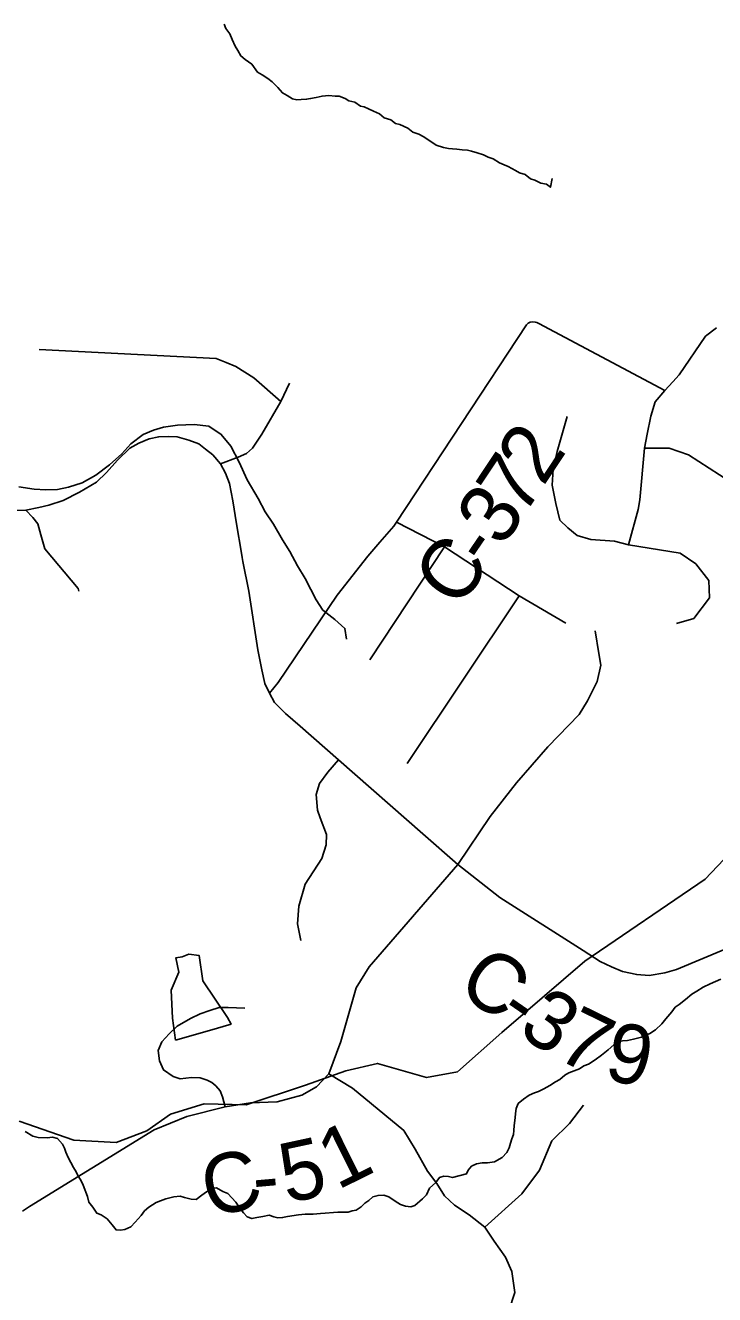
# Model space of a CAD drawing. Extents: x 0 to 34, y 0 to 22.
# Drawn here: x 2.993 to 3.323, y 15.86 to 16.466 of the extents above; entities that cross this region are included whole.
import ezdxf

# ---------------------------------------------------------------- set-up
doc = ezdxf.new("R2010")
doc.units = 0
for name, color, linetype in [('GM_X_City_Street', 7, 'Continuous'), ('GM_X_County_Road', 7, 'Continuous'), ('GM_X_County_Road_Text', 7, 'Continuous'), ('GM_X_Minor_Lake', 7, 'Continuous'), ('GM_X_Minor_River', 7, 'Continuous'), ('GM_X_Rail_Line', 7, 'Continuous'), ('GM_X_Township_Road', 7, 'Continuous')]:
    doc.layers.add(name, color=color, linetype=linetype)

msp = doc.modelspace()

# ---------------------------------------------------------------- linework, layer by layer
at = {"layer": 'GM_X_City_Street'}
for points in [[(3.29898, 16.29185), (3.30275, 16.29599), (3.30583, 16.29936), (3.31842, 16.31795), (3.32359, 16.32185)], [(2.99975, 16.31144), (3.0843, 16.30721), (3.08919, 16.30526), (3.09375, 16.3033), (3.10238, 16.29792), (3.11525, 16.28668)], [(3.08639, 16.25687), (3.09481, 16.26001), (3.09886, 16.26181), (3.10178, 16.26428), (3.10616, 16.27102), (3.11525, 16.28668), (3.11949, 16.29548)]]:
    msp.add_lwpolyline(points, dxfattribs=at)
at = {"layer": 'GM_X_County_Road'}
for points in [[(3.13025, 16.17641), (3.14223, 16.19407), (3.15691, 16.21277), (3.1626, 16.21943), (3.16926, 16.22701), (3.17054, 16.22895), (3.23286, 16.32334), (3.23356, 16.32413), (3.2346, 16.32462), (3.23576, 16.32471), (3.23695, 16.3246), (3.23778, 16.32435), (3.23875, 16.32393), (3.29898, 16.29185)], [(2.97437, 16.23426), (2.99332, 16.23473), (2.9995, 16.23605), (3.00423, 16.23715), (3.0112, 16.23931), (3.01905, 16.24334), (3.0271, 16.24813), (3.03193, 16.25271), (3.03721, 16.25867), (3.04305, 16.26439), (3.04743, 16.26675), (3.05237, 16.26877), (3.05686, 16.26978), (3.06158, 16.26989), (3.06562, 16.26978), (3.07134, 16.26821), (3.07606, 16.26641), (3.07932, 16.26394), (3.0828, 16.26114), (3.08639, 16.25687), (3.08886, 16.25238), (3.09077, 16.24744), (3.09234, 16.23924), (3.09414, 16.22823), (3.09651, 16.21411), (3.09684, 16.21213)], [(3.09684, 16.21213), (3.09717, 16.21015), (3.10003, 16.19605), (3.10432, 16.16792), (3.10619, 16.15836), (3.10762, 16.15188), (3.10992, 16.14727)], [(3.10992, 16.14727), (3.11399, 16.15243), (3.13025, 16.17641)], [(3.10992, 16.14727), (3.11219, 16.14288), (3.11755, 16.13753), (3.12457, 16.1315), (3.14284, 16.11547), (3.18314, 16.08008), (3.19998, 16.06535), (3.21995, 16.04963), (3.25985, 16.02422), (3.26809, 16.01896), (3.27346, 16.01646), (3.27871, 16.01431), (3.28551, 16.01276), (3.29148, 16.0124), (3.29888, 16.01359), (3.30449, 16.01526), (3.32776, 16.02493)], [(2.99169, 15.89967), (2.99503, 15.90186), (3.05462, 15.93857), (3.07034, 15.94494), (3.08863, 15.94963), (3.10072, 15.95147), (3.11348, 15.95196), (3.12525, 15.95507), (3.13228, 15.95916), (3.13827, 15.96533), (3.14399, 15.98085), (3.15131, 16.0064), (3.15747, 16.0164), (3.19998, 16.06535)]]:
    msp.add_lwpolyline(points, dxfattribs=at)
at = {"layer": 'GM_X_Minor_Lake'}
for points in [[(3.08979, 15.99222), (3.07793, 16.00986), (3.07623, 16.02185), (3.0713, 16.0225), (3.06806, 16.02122), (3.06501, 16.0207), (3.06642, 16.01385), (3.06287, 16.00537), (3.06341, 15.99188), (3.06495, 15.98142)], [(3.06495, 15.98142), (3.08115, 15.98609), (3.09145, 15.98915), (3.08979, 15.99222)]]:
    msp.add_lwpolyline(points, dxfattribs=at)
at = {"layer": 'GM_X_Minor_River'}
for points in [[(3.0881, 16.46706), (3.08899, 16.46494), (3.09082, 16.46241), (3.09207, 16.45972), (3.0935, 16.45645), (3.09477, 16.45432), (3.09622, 16.45181), (3.09826, 16.45004), (3.10143, 16.44785), (3.10417, 16.44397), (3.10641, 16.44276), (3.10902, 16.44097), (3.11107, 16.43939), (3.11384, 16.43665), (3.11605, 16.43411), (3.1183, 16.43291), (3.12091, 16.43131), (3.12299, 16.43086), (3.12508, 16.43099), (3.12756, 16.4311), (3.12947, 16.43143), (3.13214, 16.43191), (3.13501, 16.43259), (3.13825, 16.43287), (3.14128, 16.43259), (3.14318, 16.43253), (3.146, 16.43149)], [(3.146, 16.43149), (3.14787, 16.4303), (3.1507, 16.42964), (3.15331, 16.42785), (3.1552, 16.42741), (3.15727, 16.42659), (3.15952, 16.42538), (3.16252, 16.42415), (3.16475, 16.42219), (3.16795, 16.42133), (3.17018, 16.41955), (3.17226, 16.41911), (3.17601, 16.41729), (3.17843, 16.41531), (3.18125, 16.41447), (3.18331, 16.41327), (3.18611, 16.41147), (3.18965, 16.40909), (3.19304, 16.40803), (3.1955, 16.40758), (3.19739, 16.40733), (3.19948, 16.40727), (3.20195, 16.407), (3.2046, 16.40673), (3.20649, 16.4063), (3.20913, 16.40546), (3.21214, 16.4046), (3.21439, 16.4034), (3.21683, 16.40256), (3.21982, 16.40076), (3.22208, 16.39974), (3.22395, 16.39893), (3.22751, 16.39711), (3.22938, 16.39591), (3.23221, 16.39507), (3.23462, 16.3931), (3.23669, 16.39246), (3.23969, 16.39104), (3.24234, 16.39058), (3.2442, 16.38901), (3.24508, 16.39316)], [(2.99002, 16.24583), (2.99722, 16.24477), (3.00291, 16.24449), (3.00841, 16.2446), (3.01374, 16.24565), (3.02022, 16.24783), (3.02673, 16.25152), (3.03326, 16.25636), (3.03923, 16.26158), (3.04348, 16.26645), (3.04943, 16.27092), (3.05439, 16.27293), (3.05916, 16.27437), (3.06582, 16.27541), (3.07379, 16.27566), (3.0808, 16.27479), (3.08681, 16.2709), (3.09128, 16.26532), (3.09533, 16.25766), (3.09918, 16.24924), (3.10436, 16.24024), (3.10786, 16.23391), (3.11175, 16.22797), (3.116, 16.22049), (3.11952, 16.21493), (3.12321, 16.20804), (3.12691, 16.20209), (3.12967, 16.19673), (3.13225, 16.19194), (3.1354, 16.18696), (3.14103, 16.1825), (3.14589, 16.17824), (3.14676, 16.1731)], [(3.19731, 15.91585), (3.20412, 15.91749), (3.20494, 15.91937), (3.20651, 15.92122), (3.20882, 15.92229), (3.2115, 15.92277), (3.21416, 15.92288), (3.21741, 15.92335), (3.22107, 15.92533), (3.22342, 15.92773), (3.22444, 15.92997), (3.22507, 15.93223), (3.2257, 15.9343), (3.22652, 15.93636), (3.22676, 15.93825), (3.22683, 15.94072), (3.22732, 15.94431), (3.22757, 15.94639), (3.22783, 15.94885), (3.22884, 15.9511), (3.23137, 15.9533), (3.23409, 15.95511), (3.23659, 15.95618), (3.23851, 15.95688), (3.24102, 15.95813), (3.24391, 15.95975), (3.24663, 15.96156), (3.24875, 15.96264), (3.25109, 15.96466), (3.25302, 15.96574), (3.2582, 15.96767), (3.26015, 15.96913), (3.26245, 15.97), (3.26555, 15.972), (3.26865, 15.97418), (3.27177, 15.97674), (3.2745, 15.97913), (3.27682, 15.98058), (3.27873, 15.98109), (3.28102, 15.98121), (3.28389, 15.98188), (3.28772, 15.9829), (3.29176, 15.98468), (3.29447, 15.9863), (3.29759, 15.98924), (3.29937, 15.99166), (3.30232, 15.99499), (3.3039, 15.99721), (3.30584, 15.99848), (3.30876, 16.00086), (3.31187, 16.00343), (3.3142, 16.00487), (3.31729, 16.00668), (3.32057, 16.00829), (3.32576, 16.0106)], [(2.99297, 15.93779), (2.9967, 15.93559), (2.99916, 15.93494), (3.00353, 15.93481), (3.006, 15.93511), (3.00846, 15.93447), (3.01085, 15.93174), (3.01175, 15.92981), (3.01245, 15.92789), (3.01352, 15.92539)], [(3.01352, 15.92539), (3.01478, 15.92289), (3.01604, 15.92057), (3.01731, 15.91844), (3.0184, 15.91651), (3.01967, 15.91457), (3.02074, 15.91208), (3.02287, 15.9067), (3.02336, 15.90402), (3.02539, 15.90168), (3.02721, 15.89878), (3.02927, 15.89796), (3.03226, 15.89597), (3.03465, 15.89324), (3.03648, 15.89072), (3.03857, 15.89065), (3.04067, 15.89097), (3.04356, 15.89221), (3.04552, 15.89443), (3.04846, 15.89756), (3.05004, 15.89979), (3.05219, 15.90163), (3.05567, 15.9038), (3.05779, 15.90468), (3.06028, 15.90556), (3.06411, 15.90658), (3.06716, 15.90686), (3.06923, 15.90623), (3.07244, 15.90538), (3.07472, 15.90531), (3.07744, 15.90731), (3.07977, 15.90895), (3.08248, 15.91076), (3.08457, 15.91089), (3.08756, 15.90909), (3.09, 15.90807), (3.09369, 15.90397), (3.09589, 15.90105), (3.09735, 15.89892), (3.09919, 15.89697), (3.10145, 15.89614), (3.10374, 15.89664), (3.10661, 15.89712), (3.10967, 15.89779), (3.11193, 15.89696), (3.11381, 15.89652), (3.1161, 15.89664), (3.11839, 15.89714), (3.12374, 15.89793), (3.12698, 15.89821), (3.12888, 15.89834), (3.13078, 15.89828), (3.13421, 15.89856), (3.13649, 15.89868), (3.1405, 15.89913), (3.14259, 15.89925), (3.14449, 15.89919), (3.14753, 15.89929), (3.14945, 15.8998), (3.15136, 15.90012), (3.15369, 15.90176), (3.15545, 15.9036), (3.15739, 15.90487), (3.15934, 15.90652), (3.16183, 15.90721), (3.16449, 15.90731), (3.16694, 15.90648), (3.16992, 15.90449), (3.17254, 15.90289), (3.17498, 15.90206), (3.17745, 15.90179), (3.17937, 15.90249), (3.18307, 15.90561), (3.18502, 15.90745), (3.18644, 15.91063), (3.18937, 15.91339), (3.19115, 15.9158), (3.19326, 15.9165), (3.19554, 15.91624), (3.19731, 15.91585)]]:
    msp.add_lwpolyline(points, dxfattribs=at)
at = {"layer": 'GM_X_Rail_Line'}
msp.add_lwpolyline([(3.33316, 16.07411), (3.31822, 16.05838), (3.26072, 16.01918), (3.22106, 15.98504), (3.19985, 15.96631), (3.18494, 15.96358), (3.16146, 15.97032), (3.14635, 15.96682), (3.12714, 15.95989), (3.09871, 15.95058), (3.07859, 15.95102), (3.06254, 15.94606), (3.05123, 15.93814), (3.03654, 15.93249), (3.01619, 15.93362), (2.99019, 15.94267)], dxfattribs=at)
at = {"layer": 'GM_X_Township_Road'}
for p, q in [((3.15791, 16.16324), (3.19363, 16.21726)), ((3.17574, 16.11358), (3.22935, 16.19381))]:
    msp.add_line(p, q, dxfattribs=at)
for points in [[(3.29898, 16.29185), (3.29428, 16.28649), (3.29219, 16.27972), (3.2905, 16.2711), (3.28928, 16.26436), (3.28704, 16.23969), (3.28615, 16.23498), (3.28165, 16.21811)], [(3.30451, 16.18048), (3.31275, 16.18289), (3.32031, 16.19285), (3.31997, 16.2011), (3.31378, 16.209), (3.30622, 16.21415), (3.28165, 16.21811), (3.2749, 16.21996), (3.26362, 16.22068), (3.25697, 16.22266), (3.25258, 16.22621), (3.24875, 16.23002), (3.24678, 16.23788), (3.24511, 16.24672), (3.24548, 16.25425), (3.2475, 16.2627), (3.25229, 16.27942)], [(3.28928, 16.26436), (3.30107, 16.26431), (3.31035, 16.26122), (3.32512, 16.2516), (3.3739, 16.22033), (3.37224, 16.21529), (3.36807, 16.20744), (3.34818, 16.18043)], [(2.99332, 16.23473), (2.99672, 16.2312), (2.99909, 16.2282), (3.00048, 16.223), (3.00244, 16.2163), (3.01838, 16.19728), (3.01864, 16.19603)], [(3.17054, 16.22895), (3.19363, 16.21726), (3.22935, 16.19381), (3.25157, 16.18067)], [(3.19998, 16.06535), (3.21541, 16.08837), (3.22807, 16.10442), (3.24302, 16.12166), (3.25797, 16.13703), (3.26191, 16.14367), (3.26661, 16.15285), (3.26826, 16.16057), (3.26734, 16.16626), (3.26569, 16.1771)], [(3.12492, 16.02899), (3.12329, 16.03701), (3.12394, 16.04551), (3.12689, 16.05598), (3.1349, 16.06824), (3.13703, 16.07479), (3.13719, 16.07969), (3.13408, 16.08771), (3.13278, 16.09131), (3.13212, 16.09883), (3.13376, 16.10406), (3.13768, 16.10946), (3.14284, 16.11547)], [(3.08863, 15.94963), (3.08732, 15.95431), (3.08622, 15.95725), (3.08413, 15.95958), (3.08229, 15.96118), (3.08008, 15.96229), (3.07676, 15.96339), (3.07259, 15.96364), (3.06707, 15.96302), (3.06375, 15.96401), (3.05921, 15.9672), (3.05725, 15.97161), (3.05663, 15.97653), (3.05835, 15.98058), (3.06191, 15.9845), (3.06571, 15.98807), (3.0721, 15.99175), (3.07664, 15.99408), (3.08124, 15.99554), (3.08584, 15.997), (3.09002, 15.99706), (3.098, 15.99666)], [(3.13827, 15.96533), (3.14954, 15.95841), (3.17411, 15.93823), (3.17951, 15.92939), (3.18541, 15.91883), (3.18982, 15.91294), (3.19351, 15.90704), (3.19842, 15.90263), (3.20529, 15.89796), (3.21278, 15.89208), (3.21725, 15.88538), (3.22274, 15.87765), (3.22584, 15.87095), (3.22721, 15.86081), (3.22432, 15.85205)], [(3.21278, 15.89208), (3.23058, 15.90803), (3.23893, 15.91932), (3.2449, 15.9333), (3.25332, 15.94155), (3.26002, 15.95031)]]:
    msp.add_lwpolyline(points, dxfattribs=at)

# ---------------------------------------------------------------- texts
at = {"layer": 'GM_X_County_Road_Text'}
for s, rotation, p in [('2', 56.48933, (3.24071, 16.24566)), ('7', 56.43332, (3.23102, 16.23105)), ('3', 56.17662, (3.2212, 16.2164)), ('C', 53.26826, (3.19976, 16.18678)), ('-', 55.65648, (3.21446, 16.20653)), ('C', 325.22142, (3.19854, 16.00509)), ('3', 326.5562, (3.22791, 15.98477)), ('-', 325.4936, (3.21782, 15.9917)), ('7', 333.93914, (3.24599, 15.97314)), ('9', 348.36484, (3.26908, 15.96294)), ('5', 12.11561, (3.11804, 15.90338)), ('1', 26.43746, (3.14232, 15.90957)), ('C', 14.25214, (3.08149, 15.89628)), ('-', 5.06688, (3.10276, 15.90178))]:
    msp.add_text(s, height=0.02841, rotation=rotation, dxfattribs=at).set_placement(p)

doc.saveas('drawing.dxf')
